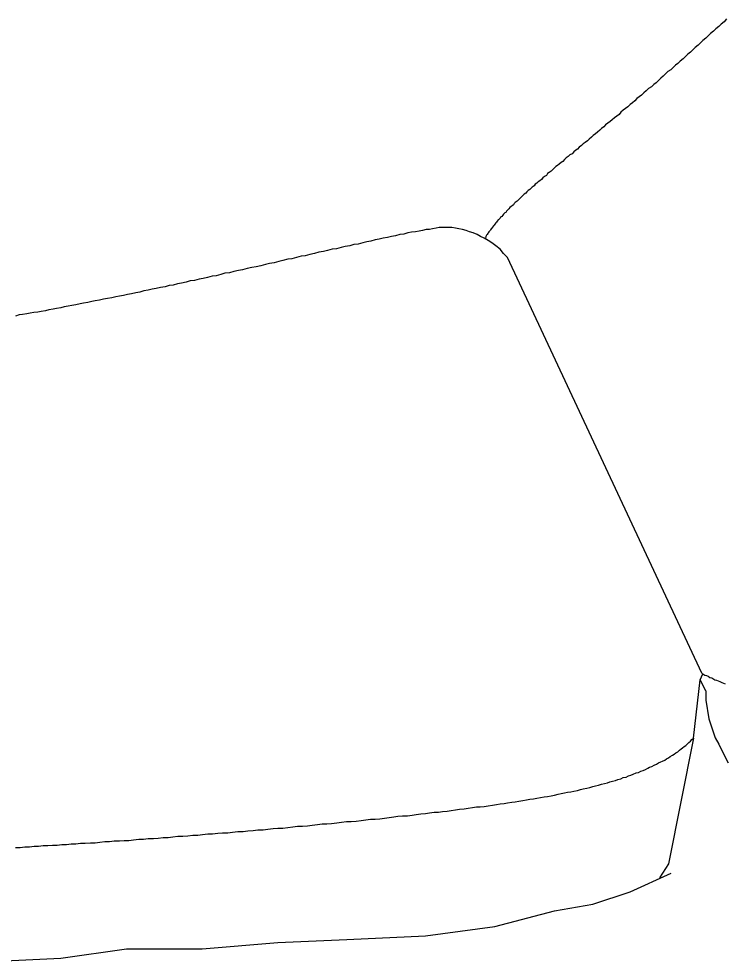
# Model space of a CAD drawing. Extents: x 6707406 to 6714471, y 1868570 to 1872341.
# Drawn here: x 6714056.72 to 6714084.38, y 1870337.71 to 1870374.61 of the extents above; entities that cross this region are included whole.
import ezdxf

# ---------------------------------------------------------------- set-up
doc = ezdxf.new("R2010")
doc.units = 0
doc.layers.add('Nongeo Data(60)', color=7, linetype='Continuous')

msp = doc.modelspace()

# ---------------------------------------------------------------- linework, layer by layer
at = {"layer": 'Nongeo Data(60)'}
for p, q in [((6714083.463, 1870348.983), (6714075.861, 1870365.266)), ((6714083.394, 1870348.73), (6714083.509, 1870348.96)), ((6714083.624, 1870348.294), (6714083.394, 1870348.73)), ((6714083.624, 1870348.294), (6714083.624, 1870347.927)), ((6714083.624, 1870347.927), (6714083.738, 1870347.192)), ((6714083.738, 1870347.192), (6714083.991, 1870346.457)), ((6714083.141, 1870346.434), (6714082.154, 1870341.519)), ((6714083.141, 1870346.434), (6714083.141, 1870346.434)), ((6714083.141, 1870346.434), (6714083.141, 1870346.434)), ((6714083.141, 1870346.434), (6714083.141, 1870346.434)), ((6714083.141, 1870346.434), (6714083.141, 1870346.434)), ((6714083.991, 1870346.457), (6714084.129, 1870346.204)), ((6714084.129, 1870346.204), (6714084.359, 1870345.722)), ((6714084.359, 1870345.722), (6714084.496, 1870345.469)), ((6714082.154, 1870341.519), (6714081.809, 1870340.968)), ((6714082.154, 1870341.519), (6714082.154, 1870341.519)), ((6714082.154, 1870341.519), (6714082.154, 1870341.519)), ((6714082.154, 1870341.519), (6714082.154, 1870341.519)), ((6714082.154, 1870341.519), (6714082.154, 1870341.519)), ((6714082.154, 1870341.519), (6714082.154, 1870341.519)), ((6714082.154, 1870341.519), (6714082.154, 1870341.519)), ((6714082.154, 1870341.519), (6714082.154, 1870341.519)), ((6714082.154, 1870341.519), (6714082.154, 1870341.519)), ((6714082.154, 1870341.519), (6714082.154, 1870341.519)), ((6714082.154, 1870341.519), (6714082.154, 1870341.519)), ((6714082.154, 1870341.519), (6714082.154, 1870341.519)), ((6714082.154, 1870341.519), (6714082.154, 1870341.519)), ((6714082.154, 1870341.519), (6714082.154, 1870341.519)), ((6714082.154, 1870341.519), (6714082.154, 1870341.519)), ((6714082.154, 1870341.519), (6714082.154, 1870341.519)), ((6714082.154, 1870341.519), (6714082.154, 1870341.519)), ((6714082.154, 1870341.519), (6714082.154, 1870341.519)), ((6714080.661, 1870340.417), (6714082.269, 1870341.152)), ((6714079.191, 1870339.934), (6714080.661, 1870340.417)), ((6714075.356, 1870339.062), (6714077.698, 1870339.682)), ((6714077.698, 1870339.682), (6714079.191, 1870339.934)), ((6714072.646, 1870338.694), (6714075.356, 1870339.062)), ((6714066.859, 1870338.442), (6714069.569, 1870338.557)), ((6714069.569, 1870338.557), (6714072.646, 1870338.694)), ((6714058.361, 1870337.822), (6714060.933, 1870338.189)), ((6714060.933, 1870338.189), (6714063.896, 1870338.189)), ((6714063.896, 1870338.189), (6714066.859, 1870338.442)), ((6714055.881, 1870337.707), (6714058.361, 1870337.822))]:
    msp.add_line(p, q, dxfattribs=at)
for points in [[(6714084.427, 1870374.613), (6714084.336, 1870374.498), (6714084.221, 1870374.406), (6714084.129, 1870374.314), (6714084.014, 1870374.223), (6714083.922, 1870374.131), (6714083.807, 1870374.039), (6714083.716, 1870373.947), (6714083.624, 1870373.855), (6714083.509, 1870373.763), (6714083.417, 1870373.671), (6714083.325, 1870373.579), (6714083.21, 1870373.488), (6714083.118, 1870373.396), (6714083.027, 1870373.304), (6714082.912, 1870373.235), (6714082.82, 1870373.143), (6714082.728, 1870373.051), (6714082.613, 1870372.959), (6714082.521, 1870372.868), (6714082.429, 1870372.799), (6714082.338, 1870372.707), (6714082.246, 1870372.615), (6714082.131, 1870372.546), (6714082.039, 1870372.454), (6714081.947, 1870372.362), (6714081.855, 1870372.293), (6714081.763, 1870372.202), (6714081.672, 1870372.11), (6714081.58, 1870372.041), (6714081.488, 1870371.949), (6714081.373, 1870371.88), (6714081.281, 1870371.788), (6714081.189, 1870371.719), (6714081.097, 1870371.627)], [(6714081.097, 1870371.627), (6714081.006, 1870371.558), (6714080.914, 1870371.49), (6714080.845, 1870371.398), (6714080.753, 1870371.329), (6714080.661, 1870371.26), (6714080.569, 1870371.168), (6714080.477, 1870371.099), (6714080.385, 1870371.03), (6714080.294, 1870370.961), (6714080.225, 1870370.87), (6714080.133, 1870370.801), (6714080.041, 1870370.732), (6714079.949, 1870370.663), (6714079.88, 1870370.594), (6714079.788, 1870370.525), (6714079.697, 1870370.456), (6714079.628, 1870370.387), (6714079.536, 1870370.318), (6714079.467, 1870370.249), (6714079.375, 1870370.181), (6714079.306, 1870370.112), (6714079.214, 1870370.043), (6714079.145, 1870369.974), (6714079.053, 1870369.905), (6714078.985, 1870369.836), (6714078.893, 1870369.767), (6714078.824, 1870369.721), (6714078.755, 1870369.652), (6714078.663, 1870369.583), (6714078.594, 1870369.515), (6714078.525, 1870369.469), (6714078.456, 1870369.4), (6714078.387, 1870369.331), (6714078.296, 1870369.285), (6714078.227, 1870369.216), (6714078.158, 1870369.17), (6714078.089, 1870369.101), (6714078.02, 1870369.032), (6714077.951, 1870368.986), (6714077.882, 1870368.917), (6714077.813, 1870368.871), (6714077.744, 1870368.826), (6714077.676, 1870368.757), (6714077.63, 1870368.711), (6714077.561, 1870368.642), (6714077.492, 1870368.596), (6714077.423, 1870368.55), (6714077.377, 1870368.481), (6714077.308, 1870368.435), (6714077.239, 1870368.389), (6714077.193, 1870368.32), (6714077.124, 1870368.274), (6714077.055, 1870368.228), (6714077.009, 1870368.183), (6714076.941, 1870368.137), (6714076.895, 1870368.068), (6714076.826, 1870368.022), (6714076.78, 1870367.976), (6714076.734, 1870367.93), (6714076.665, 1870367.884), (6714076.619, 1870367.838), (6714076.573, 1870367.792), (6714076.504, 1870367.746), (6714076.458, 1870367.7)], [(6714076.458, 1870367.7), (6714076.412, 1870367.654), (6714076.366, 1870367.608), (6714076.321, 1870367.562), (6714076.275, 1870367.516), (6714076.229, 1870367.471), (6714076.16, 1870367.425), (6714076.114, 1870367.379), (6714076.091, 1870367.333), (6714076.045, 1870367.287), (6714075.999, 1870367.264), (6714075.953, 1870367.218), (6714075.907, 1870367.172), (6714075.861, 1870367.126), (6714075.815, 1870367.08), (6714075.792, 1870367.034), (6714075.746, 1870367.011), (6714075.7, 1870366.965), (6714075.677, 1870366.919), (6714075.632, 1870366.873), (6714075.586, 1870366.85), (6714075.563, 1870366.805), (6714075.517, 1870366.759), (6714075.494, 1870366.736), (6714075.448, 1870366.69), (6714075.425, 1870366.644), (6714075.402, 1870366.621), (6714075.356, 1870366.575), (6714075.333, 1870366.529), (6714075.31, 1870366.506), (6714075.264, 1870366.46), (6714075.241, 1870366.414), (6714075.218, 1870366.391), (6714075.195, 1870366.345), (6714075.172, 1870366.322), (6714075.126, 1870366.276), (6714075.103, 1870366.23), (6714075.08, 1870366.207), (6714075.057, 1870366.162), (6714075.034, 1870366.139), (6714075.011, 1870366.093), (6714075.011, 1870366.07), (6714074.988, 1870366.024), (6714074.966, 1870366.001)], [(6714075.861, 1870365.266), (6714075.7, 1870365.427), (6714075.563, 1870365.587), (6714075.402, 1870365.725), (6714075.241, 1870365.84), (6714075.103, 1870365.932), (6714074.943, 1870366.024), (6714074.805, 1870366.093), (6714074.667, 1870366.162), (6714074.506, 1870366.23), (6714074.368, 1870366.276), (6714074.231, 1870366.322), (6714074.093, 1870366.368), (6714073.955, 1870366.391), (6714073.817, 1870366.414), (6714073.679, 1870366.437), (6714073.565, 1870366.437), (6714073.427, 1870366.437), (6714073.312, 1870366.437), (6714073.174, 1870366.437), (6714073.059, 1870366.414), (6714072.922, 1870366.391), (6714072.807, 1870366.368), (6714072.669, 1870366.368), (6714072.531, 1870366.322), (6714072.393, 1870366.299), (6714072.256, 1870366.276), (6714072.095, 1870366.253), (6714071.957, 1870366.23), (6714071.796, 1870366.184), (6714071.635, 1870366.162), (6714071.475, 1870366.116), (6714071.314, 1870366.093), (6714071.153, 1870366.047), (6714070.992, 1870366.024), (6714070.832, 1870365.978), (6714070.671, 1870365.955), (6714070.51, 1870365.909), (6714070.349, 1870365.886), (6714070.189, 1870365.84), (6714070.005, 1870365.794), (6714069.844, 1870365.771), (6714069.683, 1870365.725), (6714069.5, 1870365.702), (6714069.339, 1870365.656), (6714069.155, 1870365.61), (6714068.994, 1870365.587), (6714068.811, 1870365.541), (6714068.65, 1870365.495), (6714068.466, 1870365.473), (6714068.305, 1870365.427), (6714068.122, 1870365.381), (6714067.938, 1870365.335), (6714067.777, 1870365.312), (6714067.593, 1870365.266), (6714067.41, 1870365.22), (6714067.249, 1870365.197), (6714067.065, 1870365.151), (6714066.905, 1870365.105), (6714066.721, 1870365.059), (6714066.537, 1870365.036), (6714066.376, 1870364.99), (6714066.193, 1870364.944), (6714066.009, 1870364.898), (6714065.848, 1870364.875)], [(6714065.848, 1870364.875), (6714065.664, 1870364.829), (6714065.481, 1870364.784), (6714065.32, 1870364.761), (6714065.136, 1870364.715), (6714064.975, 1870364.669), (6714064.792, 1870364.646), (6714064.631, 1870364.6), (6714064.447, 1870364.554), (6714064.286, 1870364.531), (6714064.103, 1870364.485), (6714063.942, 1870364.439), (6714063.781, 1870364.416), (6714063.597, 1870364.37), (6714063.437, 1870364.347), (6714063.276, 1870364.301), (6714063.092, 1870364.255), (6714062.931, 1870364.232), (6714062.771, 1870364.186), (6714062.61, 1870364.163), (6714062.449, 1870364.118), (6714062.265, 1870364.095), (6714062.105, 1870364.049), (6714061.944, 1870364.026), (6714061.783, 1870363.98), (6714061.622, 1870363.957), (6714061.462, 1870363.911), (6714061.301, 1870363.888), (6714061.14, 1870363.842), (6714060.979, 1870363.819), (6714060.819, 1870363.773), (6714060.658, 1870363.75), (6714060.52, 1870363.727), (6714060.359, 1870363.681), (6714060.198, 1870363.658), (6714060.038, 1870363.635), (6714059.877, 1870363.589), (6714059.716, 1870363.566), (6714059.578, 1870363.543), (6714059.418, 1870363.497), (6714059.257, 1870363.474), (6714059.119, 1870363.452), (6714058.958, 1870363.406), (6714058.798, 1870363.383), (6714058.66, 1870363.36), (6714058.499, 1870363.337), (6714058.361, 1870363.291), (6714058.2, 1870363.268), (6714058.063, 1870363.245), (6714057.902, 1870363.222), (6714057.764, 1870363.176), (6714057.603, 1870363.153), (6714057.466, 1870363.13), (6714057.305, 1870363.107), (6714057.167, 1870363.084), (6714057.029, 1870363.061), (6714056.868, 1870363.038), (6714056.731, 1870363.015), (6714056.593, 1870362.969)], [(6714083.463, 1870348.983), (6714083.463, 1870348.983), (6714083.509, 1870348.96), (6714083.578, 1870348.914), (6714083.647, 1870348.891), (6714083.716, 1870348.868), (6714083.784, 1870348.822), (6714083.853, 1870348.799), (6714083.899, 1870348.776), (6714083.968, 1870348.73), (6714084.037, 1870348.707), (6714084.106, 1870348.684), (6714084.175, 1870348.662), (6714084.244, 1870348.616), (6714084.313, 1870348.593), (6714084.382, 1870348.57)], [(6714080.385, 1870344.895), (6714080.5, 1870344.918), (6714080.592, 1870344.964), (6714080.684, 1870344.987), (6714080.776, 1870345.033), (6714080.891, 1870345.079), (6714080.983, 1870345.102), (6714081.074, 1870345.148), (6714081.166, 1870345.171), (6714081.258, 1870345.217), (6714081.35, 1870345.263), (6714081.419, 1870345.308), (6714081.511, 1870345.331), (6714081.603, 1870345.377), (6714081.695, 1870345.423), (6714081.763, 1870345.469), (6714081.855, 1870345.515), (6714081.924, 1870345.538), (6714082.016, 1870345.584), (6714082.085, 1870345.63), (6714082.154, 1870345.676), (6714082.223, 1870345.722), (6714082.315, 1870345.768), (6714082.384, 1870345.814), (6714082.452, 1870345.86), (6714082.521, 1870345.906), (6714082.59, 1870345.974), (6714082.659, 1870346.02), (6714082.705, 1870346.066), (6714082.774, 1870346.112), (6714082.843, 1870346.158), (6714082.912, 1870346.227), (6714082.958, 1870346.273), (6714083.027, 1870346.319), (6714083.072, 1870346.388), (6714083.141, 1870346.434), (6714083.394, 1870348.73)], [(6714071.222, 1870343.333), (6714071.406, 1870343.356), (6714071.567, 1870343.379), (6714071.75, 1870343.402), (6714071.934, 1870343.402), (6714072.118, 1870343.425), (6714072.279, 1870343.448), (6714072.462, 1870343.471), (6714072.646, 1870343.494), (6714072.807, 1870343.517), (6714072.99, 1870343.54), (6714073.151, 1870343.54), (6714073.312, 1870343.563), (6714073.496, 1870343.586), (6714073.656, 1870343.609), (6714073.817, 1870343.632), (6714073.978, 1870343.655), (6714074.162, 1870343.678), (6714074.322, 1870343.701), (6714074.483, 1870343.724), (6714074.644, 1870343.747), (6714074.782, 1870343.747), (6714074.943, 1870343.77), (6714075.103, 1870343.793), (6714075.264, 1870343.816), (6714075.425, 1870343.839), (6714075.563, 1870343.862), (6714075.723, 1870343.885), (6714075.861, 1870343.908), (6714076.022, 1870343.931), (6714076.16, 1870343.953), (6714076.298, 1870343.976), (6714076.458, 1870343.999), (6714076.596, 1870344.022), (6714076.734, 1870344.045), (6714076.872, 1870344.068), (6714077.009, 1870344.091), (6714077.147, 1870344.114), (6714077.285, 1870344.137), (6714077.423, 1870344.16), (6714077.561, 1870344.183), (6714077.698, 1870344.206), (6714077.836, 1870344.252), (6714077.951, 1870344.275), (6714078.089, 1870344.298), (6714078.204, 1870344.321), (6714078.342, 1870344.344), (6714078.456, 1870344.367), (6714078.594, 1870344.39), (6714078.709, 1870344.436), (6714078.824, 1870344.459), (6714078.962, 1870344.482), (6714079.076, 1870344.505), (6714079.191, 1870344.551), (6714079.306, 1870344.574), (6714079.421, 1870344.597), (6714079.536, 1870344.642), (6714079.651, 1870344.665), (6714079.765, 1870344.688), (6714079.857, 1870344.734), (6714079.972, 1870344.757), (6714080.087, 1870344.78), (6714080.179, 1870344.826), (6714080.294, 1870344.849), (6714080.385, 1870344.895)], [(6714058.958, 1870342.3), (6714059.142, 1870342.323), (6714059.326, 1870342.323), (6714059.532, 1870342.346), (6714059.716, 1870342.346), (6714059.9, 1870342.369), (6714060.084, 1870342.392), (6714060.267, 1870342.392), (6714060.451, 1870342.415), (6714060.658, 1870342.415), (6714060.842, 1870342.438), (6714061.025, 1870342.438), (6714061.209, 1870342.461), (6714061.416, 1870342.484), (6714061.599, 1870342.484), (6714061.783, 1870342.507), (6714061.99, 1870342.507), (6714062.174, 1870342.53), (6714062.38, 1870342.553), (6714062.564, 1870342.553), (6714062.748, 1870342.576), (6714062.954, 1870342.599), (6714063.138, 1870342.599), (6714063.345, 1870342.621), (6714063.529, 1870342.644), (6714063.735, 1870342.644), (6714063.919, 1870342.667), (6714064.126, 1870342.69), (6714064.309, 1870342.69), (6714064.516, 1870342.713), (6714064.7, 1870342.736), (6714064.906, 1870342.736), (6714065.09, 1870342.759), (6714065.297, 1870342.782), (6714065.504, 1870342.782), (6714065.687, 1870342.805), (6714065.894, 1870342.828), (6714066.078, 1870342.851), (6714066.284, 1870342.851), (6714066.468, 1870342.874), (6714066.675, 1870342.897), (6714066.859, 1870342.92), (6714067.065, 1870342.92), (6714067.249, 1870342.943), (6714067.456, 1870342.966), (6714067.639, 1870342.989), (6714067.823, 1870342.989), (6714068.03, 1870343.012), (6714068.214, 1870343.035), (6714068.42, 1870343.058), (6714068.604, 1870343.081), (6714068.788, 1870343.081), (6714068.971, 1870343.104), (6714069.178, 1870343.127), (6714069.362, 1870343.15), (6714069.546, 1870343.173), (6714069.729, 1870343.173), (6714069.936, 1870343.196), (6714070.12, 1870343.219), (6714070.303, 1870343.242), (6714070.487, 1870343.265), (6714070.671, 1870343.265), (6714070.855, 1870343.287), (6714071.038, 1870343.31), (6714071.222, 1870343.333)], [(6714056.593, 1870342.162), (6714056.777, 1870342.162), (6714056.96, 1870342.185), (6714057.144, 1870342.185), (6714057.328, 1870342.208), (6714057.488, 1870342.208), (6714057.672, 1870342.231), (6714057.856, 1870342.231), (6714058.04, 1870342.254), (6714058.223, 1870342.254), (6714058.407, 1870342.277), (6714058.591, 1870342.277), (6714058.775, 1870342.3), (6714058.958, 1870342.3)]]:
    msp.add_lwpolyline(points, dxfattribs=at)

doc.saveas('drawing.dxf')
